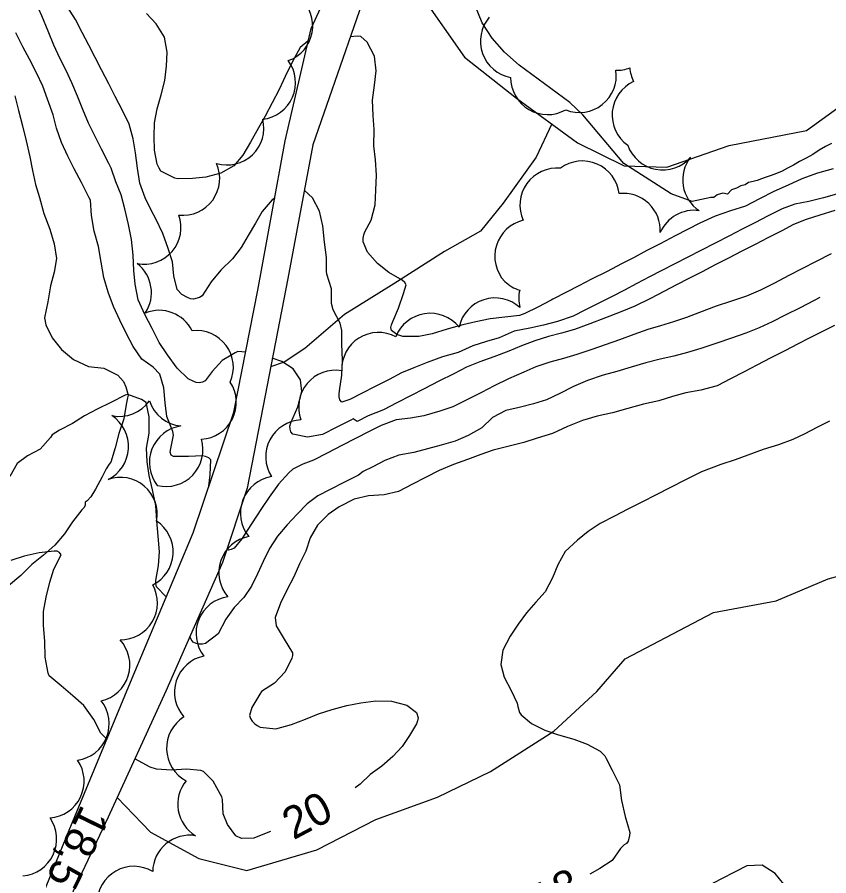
# Model space of a CAD drawing. Extents: x 219136 to 222520, y 5421589 to 5424530.
# Drawn here: x 219468.9 to 219545.1, y 5423239 to 5423319.6 of the extents above; entities that cross this region are included whole.
import ezdxf

# ---------------------------------------------------------------- set-up
doc = ezdxf.new("R2010")
doc.units = 0
for name, color, linetype in [('Level 1', 7, 'Continuous'), ('Level 19', 7, 'Continuous'), ('Level 2', 7, 'Continuous'), ('Level 22', 7, 'Continuous'), ('Level 3', 7, 'Continuous'), ('Level 4', 7, 'Continuous'), ('Level 44', 7, 'Continuous')]:
    doc.layers.add(name, color=color, linetype=linetype)

msp = doc.modelspace()

# ---------------------------------------------------------------- linework, layer by layer
at = {"layer": 'Level 1'}
for points in [[(219482.22, 5423305.38), (219482.04, 5423305.78), (219481.81, 5423307.07), (219481.76, 5423308.33), (219481.79, 5423309.65), (219482.05, 5423310.95), (219482.43, 5423312.27), (219482.76, 5423313.62), (219482.93, 5423314.97), (219482.98, 5423316.29), (219482.75, 5423317.69), (219481.96, 5423318.94), (219481.05, 5423319.9)], [(219496.25, 5423317.35), (219496.18, 5423317.31), (219495.46, 5423316.7), (219494.72, 5423315.35), (219494.05, 5423314), (219493.51, 5423312.76), (219492.86, 5423311.52), (219492.2, 5423310.27), (219491.55, 5423309.18), (219490.82, 5423307.83), (219490.1, 5423306.62), (219489.23, 5423305.61), (219488.01, 5423304.92), (219486.61, 5423304.54), (219485.35, 5423304.42), (219484, 5423304.38), (219483.71, 5423304.44), (219482.4, 5423305.11), (219482.22, 5423305.38)], [(219519.04, 5423293), (219517.78, 5423292.36), (219516.56, 5423291.74), (219516.05, 5423291.57), (219514.68, 5423291.42), (219513.3, 5423291.26), (219511.98, 5423290.97), (219510.73, 5423290.68), (219509.26, 5423290.27), (219507.87, 5423289.84), (219506.6, 5423289.58), (219505.1, 5423289.58), (219504.55, 5423289.78), (219504.05, 5423290.15), (219503.98, 5423290.43), (219504.04, 5423290.68), (219504.18, 5423291.01), (219504.72, 5423292.25), (219505.19, 5423293.63), (219505.44, 5423294.44), (219505.3, 5423294.67), (219505.06, 5423294.88), (219503.8, 5423295.59), (219502.74, 5423296.45), (219501.81, 5423297.5), (219501.39, 5423298.47), (219501.38, 5423298.81), (219501.45, 5423299.14), (219501.55, 5423299.4), (219502.15, 5423300.52), (219502.53, 5423301.96), (219502.58, 5423303.33), (219502.63, 5423304.72), (219502.55, 5423306.18), (219502.38, 5423307.5), (219502.42, 5423309.03), (219502.32, 5423310.34), (219502.27, 5423311.77), (219502.44, 5423313.18), (219502.62, 5423314.52), (219502.44, 5423315.91), (219501.77, 5423317.21), (219501.17, 5423317.74), (219500.83, 5423317.79), (219500.18, 5423317.73)], [(219545.51, 5423305.34), (219544.05, 5423304.92), (219542.56, 5423304.39), (219541.28, 5423303.79), (219539.94, 5423303.2), (219538.59, 5423302.5), (219537.27, 5423301.82), (219535.88, 5423301.37), (219534.44, 5423300.9), (219533, 5423300.22), (219531.84, 5423299.62), (219530.68, 5423299.03), (219529.26, 5423298.3), (219528.01, 5423297.65), (219526.76, 5423296.98), (219525.65, 5423296.41), (219524.28, 5423295.7), (219522.84, 5423294.96), (219521.65, 5423294.35), (219520.49, 5423293.75), (219519.2, 5423293.09), (219519.04, 5423293)], [(219545.63, 5423290.63), (219544.44, 5423290.03), (219543.27, 5423289.43), (219542.16, 5423288.86), (219541.03, 5423288.28)], [(219541.03, 5423288.28), (219539.67, 5423287.58), (219538.35, 5423286.9), (219537.16, 5423286.29), (219535.86, 5423285.62), (219534.61, 5423284.97), (219533.1, 5423284.57), (219531.67, 5423284.3), (219530.44, 5423283.95), (219529.14, 5423283.55), (219527.72, 5423283.24), (219526.25, 5423282.85), (219524.8, 5423282.44), (219523.36, 5423282.1), (219521.97, 5423281.71), (219520.57, 5423281.16), (219519.15, 5423280.5), (219517.72, 5423280.05), (219516.46, 5423279.64), (219514.96, 5423279.27), (219513.6, 5423278.92), (219512.42, 5423278.52), (219511.18, 5423278.06), (219509.87, 5423277.59), (219508.52, 5423277.01), (219507.25, 5423276.35), (219506.03, 5423275.72), (219504.72, 5423275.06), (219503.35, 5423274.73), (219501.89, 5423274.63), (219500.53, 5423274.33), (219499.14, 5423273.61), (219498.09, 5423272.88), (219497.11, 5423271.87), (219496.4, 5423270.7), (219496.01, 5423269.43), (219495.42, 5423268.26), (219494.87, 5423267.03), (219494.23, 5423265.78), (219493.62, 5423264.56), (219493.14, 5423263.22), (219493.22, 5423262.44), (219493.97, 5423261.19), (219494.74, 5423259.9), (219494.76, 5423259.64), (219494.69, 5423259.39), (219494.07, 5423258.13), (219493.06, 5423257.06), (219491.84, 5423256.26), (219491.69, 5423256.03), (219490.93, 5423254.78), (219490.73, 5423254.03), (219490.82, 5423253.74), (219490.97, 5423253.5), (219491.23, 5423253.23), (219491.45, 5423253.07), (219491.72, 5423252.94), (219493.18, 5423252.78), (219494.65, 5423253.19), (219495.97, 5423253.67), (219497.19, 5423254.18), (219498.48, 5423254.59), (219499.85, 5423254.95), (219501.16, 5423255.22), (219502.57, 5423255.39)], [(219477.32, 5423251.79), (219476.77, 5423252.35), (219476.1, 5423253.64), (219475.16, 5423254.96), (219474.12, 5423255.88), (219473.05, 5423256.8), (219471.92, 5423257.76), (219471.81, 5423258), (219471.53, 5423259.49), (219471.5, 5423261), (219471.38, 5423262.47), (219471.37, 5423263.78), (219471.64, 5423265.14), (219471.98, 5423266.55), (219472.36, 5423267.76), (219473.03, 5423269.11), (219472.89, 5423269.32), (219472.65, 5423269.44), (219472.39, 5423269.45), (219470.97, 5423269.29), (219469.55, 5423268.98), (219468.31, 5423268.56)], [(219502.57, 5423255.39), (219504.05, 5423255.36), (219505.49, 5423254.98), (219506.39, 5423254.31), (219506.54, 5423253.8), (219506.5, 5423253.52), (219506.39, 5423253.23), (219505.75, 5423252.15), (219505.04, 5423251.11), (219504.18, 5423250.18), (219503.15, 5423249.27), (219502.06, 5423248.48), (219501.1, 5423247.59), (219500.65, 5423247.24)], [(219492.69, 5423243.14), (219492.6, 5423243.1), (219491.13, 5423242.52), (219489.98, 5423242.48), (219489.44, 5423242.74), (219488.64, 5423243.78), (219488.24, 5423244.78), (219488.18, 5423246.15), (219488.12, 5423246.4), (219488, 5423246.62), (219487.31, 5423247.85), (219486.39, 5423248.77), (219486.14, 5423248.87), (219484.8, 5423249), (219483.38, 5423248.88), (219481.98, 5423248.99), (219481.4, 5423249.17), (219479.95, 5423249.95)]]:
    msp.add_lwpolyline(points, dxfattribs=at)
at = {"layer": 'Level 19'}
for points in [[(219403.44, 5423167.29), (219414.53, 5423176.76), (219425.51, 5423187.5), (219437.4, 5423198.48), (219450.02, 5423209.26), (219457.75, 5423216.29), (219464.61, 5423224.01), (219469.8, 5423233.52), (219473.78, 5423243.27), (219479.54, 5423257.15), (219485.43, 5423271.17), (219489.26, 5423282.49), (219491.49, 5423293.93), (219494.08, 5423307.96), (219496.52, 5423318.51), (219499.75, 5423325.6), (219505.36, 5423332.84), (219512.93, 5423339.94), (219525.25, 5423351.05), (219534.8, 5423360.3), (219542.06, 5423367.68)], [(219544.23, 5423366.17), (219538.48, 5423359.97), (219529.41, 5423351.6), (219519.14, 5423342.41), (219511.46, 5423335.06), (219505.7, 5423327.93), (219501.79, 5423322.39), (219496.66, 5423307.58), (219494.3, 5423295.05), (219492.18, 5423284.06), (219490.51, 5423275.35), (219488.18, 5423268.37), (219482.87, 5423256.31), (219477.44, 5423244.48), (219472.8, 5423234.64), (219467.65, 5423223.74), (219460.73, 5423216.07), (219451.81, 5423206.95), (219443.42, 5423199.42), (219433.4, 5423189.91), (219422.57, 5423179.56), (219413.04, 5423171.51)]]:
    msp.add_lwpolyline(points, dxfattribs=at)
at = {"layer": 'Level 2'}
for points in [[(219477.51, 5423305.84), (219476.83, 5423307.16), (219476.22, 5423308.35), (219475.59, 5423309.62), (219475.08, 5423310.91), (219474.58, 5423312.16), (219474.05, 5423313.4), (219473.5, 5423314.56), (219472.91, 5423315.7), (219472.36, 5423316.92), (219471.81, 5423318.24), (219471.23, 5423319.69), (219470.66, 5423320.95), (219470.06, 5423322.11), (219469.49, 5423323.22), (219468.84, 5423324.49)], [(219481.52, 5423301.4), (219480.91, 5423302.61), (219480.43, 5423303.98), (219480.21, 5423305.39), (219480, 5423306.83), (219479.78, 5423308.15), (219479.43, 5423309.51), (219478.8, 5423310.79), (219478.12, 5423312.11), (219477.5, 5423313.31), (219476.82, 5423314.63), (219476.22, 5423315.79), (219475.63, 5423316.94), (219475.01, 5423318.12), (219474.37, 5423319.34), (219473.59, 5423320.56)], [(219534.02, 5423302.63), (219532.27, 5423302.26), (219530.3, 5423302.99), (219525.87, 5423305.83), (219522.02, 5423310.4), (219520.78, 5423311.55), (219516.04, 5423315.06), (219514.67, 5423316.27), (219513.51, 5423317.59), (219512.55, 5423319.04), (219511.92, 5423320.56)], [(219475.63, 5423302.68), (219474.94, 5423304.03), (219474.27, 5423305.33), (219473.66, 5423306.53), (219473.06, 5423307.81), (219472.61, 5423309.15), (219472.28, 5423310.39), (219471.76, 5423311.87), (219471.3, 5423313.1), (219470.72, 5423314.35), (219470.07, 5423315.62), (219469.45, 5423316.79), (219468.77, 5423318.1)], [(219564.51, 5423309.26), (219563, 5423308.76), (219561.46, 5423308.27), (219559.98, 5423307.79), (219558.64, 5423307.32), (219557.39, 5423306.81), (219556.13, 5423306.23), (219554.88, 5423305.67), (219553.5, 5423305.11), (219552.23, 5423304.65), (219550.83, 5423304.19), (219549.57, 5423303.87), (219548.29, 5423303.6), (219547.05, 5423303.29), (219545.82, 5423302.94), (219544.61, 5423302.6), (219543.24, 5423302.25), (219541.92, 5423302), (219540.72, 5423301.58), (219539.36, 5423300.89), (219538.21, 5423300.3), (219536.97, 5423299.66), (219535.79, 5423299.05)], [(219545.36, 5423307.72), (219544.78, 5423307.42), (219544.21, 5423307.07), (219543.6, 5423306.68), (219542.98, 5423306.34), (219542.35, 5423306.01), (219541.78, 5423305.68), (219541.23, 5423305.38), (219540.71, 5423305.1), (219540.2, 5423304.88), (219539.7, 5423304.7), (219539.22, 5423304.54), (219538.79, 5423304.38), (219538.37, 5423304.23), (219537.99, 5423304.14), (219537.56, 5423304.04), (219537.26, 5423303.81), (219536.84, 5423303.72), (219536.45, 5423303.5), (219535.98, 5423303.35), (219535.59, 5423302.94), (219535.16, 5423303.05), (219534.63, 5423302.89), (219534.32, 5423302.63), (219534.02, 5423302.63)], [(219490.36, 5423288.12), (219489.61, 5423288.18), (219489.37, 5423288.06), (219488.15, 5423287.35), (219487.21, 5423286.32), (219486.55, 5423285.44), (219486.29, 5423285.3), (219485.99, 5423285.24), (219485.72, 5423285.28), (219485.48, 5423285.36), (219484.95, 5423285.63), (219483.93, 5423286.62), (219483.01, 5423287.86), (219482.25, 5423289.03), (219481.58, 5423290.35), (219480.9, 5423291.66), (219480.27, 5423293.03), (219479.97, 5423294.49), (219479.86, 5423295.78), (219479.78, 5423297.21), (219479.64, 5423298.71), (219479.35, 5423300.11), (219479.01, 5423301.56), (219478.66, 5423302.88), (219478.18, 5423304.12), (219477.72, 5423305.4), (219477.51, 5423305.84)], [(219486.91, 5423275.55), (219487.01, 5423276.6), (219487.1, 5423278.03), (219486.91, 5423278.22), (219486.59, 5423278.34), (219486.3, 5423278.38), (219484.98, 5423278.33), (219483.58, 5423278.33), (219483.36, 5423278.46), (219483.27, 5423278.75), (219483.33, 5423279.07), (219483.58, 5423280.33), (219483.51, 5423280.69), (219482.95, 5423282.08), (219482.79, 5423283.37), (219482.66, 5423284.76), (219482.3, 5423286.07), (219481.67, 5423286.71), (219480.6, 5423287.48), (219479.81, 5423288.65), (219479.15, 5423289.91), (219478.53, 5423291.13), (219477.95, 5423292.42), (219477.44, 5423293.76), (219477.05, 5423295.13), (219476.8, 5423296.58), (219476.53, 5423298.04), (219476.13, 5423299.48), (219475.89, 5423300.96), (219475.78, 5423302.38), (219475.67, 5423302.61), (219475.63, 5423302.68)], [(219493.08, 5423302.56), (219492.84, 5423302.42), (219491.92, 5423301.32), (219491.28, 5423300.22), (219490.59, 5423299.07), (219489.92, 5423297.95), (219489.11, 5423296.87), (219488.03, 5423295.82), (219487.12, 5423294.71), (219486.26, 5423293.42), (219486.01, 5423293.26), (219485.46, 5423293.09), (219485.18, 5423293.13), (219484.88, 5423293.25), (219484.35, 5423293.54), (219483.93, 5423294.01), (219483.6, 5423295.28), (219483.49, 5423296.59), (219483.08, 5423297.84), (219482.58, 5423299.26), (219481.91, 5423300.64), (219481.52, 5423301.4)], [(219499.39, 5423288.89), (219499.37, 5423290.17), (219499.22, 5423290.84), (219498.56, 5423292.08), (219498.43, 5423292.69), (219498.4, 5423294.07), (219497.98, 5423295.44), (219497.94, 5423295.73), (219497.95, 5423297.01), (219497.77, 5423298.46), (219497.59, 5423299.97), (219497.29, 5423301.34), (219496.64, 5423302.59), (219495.86, 5423303.32)], [(219545.67, 5423301.42), (219544.27, 5423300.98), (219542.99, 5423300.58), (219541.79, 5423300.09), (219540.68, 5423299.52), (219539.39, 5423298.86), (219538.18, 5423298.23), (219536.94, 5423297.59), (219535.7, 5423296.95), (219534.44, 5423296.31), (219533.2, 5423295.67), (219531.97, 5423295.04), (219530.81, 5423294.44), (219529.69, 5423293.86), (219528.35, 5423293.17), (219526.89, 5423292.45), (219525.51, 5423291.89), (219524.13, 5423291.34), (219522.68, 5423290.77), (219521.22, 5423290.25), (219520.01, 5423289.9), (219518.79, 5423289.59), (219517.52, 5423289.18), (219516.24, 5423288.71), (219515.06, 5423288.23), (219513.65, 5423287.67), (219512.35, 5423287.21), (219511.1, 5423286.7), (219509.89, 5423286.1), (219508.5, 5423285.39), (219507.13, 5423284.68), (219505.9, 5423284.05), (219504.55, 5423283.36), (219503.29, 5423282.72), (219501.86, 5423282.15), (219500.81, 5423281.61)], [(219535.79, 5423299.05), (219534.43, 5423298.35), (219533.09, 5423297.66), (219531.87, 5423297.03), (219530.64, 5423296.4), (219529.43, 5423295.78), (219528.27, 5423295.18), (219527.07, 5423294.56), (219525.92, 5423293.95), (219524.76, 5423293.36), (219523.63, 5423292.77), (219522.26, 5423292.08), (219521.09, 5423291.51), (219519.64, 5423290.99), (219518.32, 5423290.64), (219517.03, 5423290.38), (219515.55, 5423290.08), (219514.16, 5423289.47), (219512.96, 5423289.11), (219511.69, 5423288.71), (219510.32, 5423288.09), (219508.83, 5423287.67), (219507.4, 5423287.14), (219506.13, 5423286.66), (219504.98, 5423286.17), (219503.82, 5423285.57), (219502.52, 5423284.9), (219501.3, 5423284.27), (219500.13, 5423283.67), (219499.37, 5423283.43), (219499.2, 5423283.66), (219499.14, 5423283.94), (219499.12, 5423284.2), (219499.16, 5423284.49), (219499.37, 5423285.95), (219499.46, 5423287.38), (219499.39, 5423288.89)], [(219545.34, 5423297.36), (219543.91, 5423296.62), (219542.57, 5423295.93), (219541.36, 5423295.31), (219539.99, 5423294.6), (219538.69, 5423293.93), (219537.37, 5423293.37), (219535.89, 5423292.89), (219534.52, 5423292.43), (219532.96, 5423291.83), (219531.73, 5423291.37), (219530.53, 5423290.96), (219529.31, 5423290.6), (219528.1, 5423290.25), (219526.8, 5423289.79), (219525.44, 5423289.28), (219524.1, 5423288.8), (219522.86, 5423288.36), (219521.46, 5423287.91), (219520.2, 5423287.54), (219518.9, 5423287.19), (219517.61, 5423286.75), (219516.46, 5423286.26), (219515.03, 5423285.63), (219513.7, 5423284.96), (219512.5, 5423284.34), (219511.13, 5423283.64), (219509.82, 5423282.98), (219508.6, 5423282.59), (219507.09, 5423282.14), (219505.83, 5423281.92), (219504.5, 5423281.78), (219503.07, 5423281.25), (219501.94, 5423280.67), (219500.68, 5423280.02), (219499.38, 5423279.35), (219498.02, 5423278.65), (219496.73, 5423277.99), (219495.72, 5423277.6), (219494.79, 5423277.13)], [(219544.25, 5423293.26), (219543.73, 5423292.97), (219542.41, 5423292.29), (219541.02, 5423291.58), (219539.79, 5423290.96), (219538.56, 5423290.4), (219537.3, 5423289.92), (219535.96, 5423289.45), (219534.59, 5423288.98), (219533.09, 5423288.47), (219531.85, 5423288.1), (219530.57, 5423287.74), (219529.27, 5423287.45), (219527.92, 5423287.11), (219526.54, 5423286.7), (219525.19, 5423286.3), (219523.93, 5423285.95), (219522.44, 5423285.45), (219521.13, 5423284.89), (219519.86, 5423284.23), (219518.6, 5423283.64), (219517.39, 5423283.28), (219516.02, 5423282.94), (219514.79, 5423282.66), (219513.54, 5423281.98), (219512.53, 5423281.03), (219511.23, 5423280.3), (219510.01, 5423279.76), (219508.7, 5423279.4), (219507.42, 5423279.04), (219506.14, 5423278.71), (219504.74, 5423278.45), (219503.42, 5423277.96), (219502.28, 5423277.37), (219501.39, 5423276.91)], [(219500.81, 5423281.61), (219500.44, 5423281.85), (219500.22, 5423281.74), (219498.93, 5423281.07), (219497.58, 5423280.38), (219496.15, 5423280.14), (219494.8, 5423280.42), (219494.6, 5423280.63), (219494.52, 5423280.89), (219494.51, 5423281.17), (219494.59, 5423281.48), (219495.24, 5423282.98), (219495.62, 5423284.44), (219495.52, 5423285.52), (219494.81, 5423286.56), (219493.75, 5423287.23), (219492.85, 5423287.55)], [(219482.9, 5423265.16), (219482, 5423266.1), (219481.92, 5423266.42), (219481.93, 5423266.7), (219482.18, 5423268.11), (219482.26, 5423269.37), (219482.14, 5423270.85), (219482.03, 5423272.3), (219481.91, 5423273.74), (219481.62, 5423275.19), (219481.3, 5423276.55), (219481.11, 5423277.83), (219481.06, 5423279.12), (219481.31, 5423280.52), (219481.3, 5423282.06), (219481.01, 5423283.4), (219480.57, 5423283.68), (219479.3, 5423284.16), (219479.04, 5423284.09), (219477.69, 5423283.4), (219476.43, 5423282.76), (219475.24, 5423282.14), (219474.1, 5423281.42), (219472.87, 5423280.79), (219472.19, 5423280.35), (219472.03, 5423280.12), (219471.05, 5423279.03), (219469.86, 5423278.39), (219468.91, 5423277.67), (219468.21, 5423276.46)], [(219545.17, 5423281.65), (219543.98, 5423281.04), (219542.86, 5423280.46), (219541.72, 5423279.92), (219540.37, 5423279.43), (219538.95, 5423278.98), (219537.51, 5423278.46), (219536.3, 5423278.01), (219534.98, 5423277.59), (219533.16, 5423276.9), (219531.64, 5423276.15), (219530.25, 5423275.43), (219528.83, 5423274.7), (219527.61, 5423274.08), (219526.25, 5423273.38), (219524.97, 5423272.72), (219523.65, 5423272.04), (219522.52, 5423271.29), (219521.51, 5423270.49), (219520.36, 5423269.4), (219519.67, 5423268.16), (219519.17, 5423266.93), (219518.49, 5423265.64), (219517.61, 5423264.66), (219516.72, 5423263.66)], [(219501.39, 5423276.91), (219500.95, 5423276.59), (219499.63, 5423275.91), (219498.3, 5423275.23), (219497.14, 5423274.63), (219496.14, 5423273.88), (219495.2, 5423272.93), (219494.25, 5423271.91), (219493.35, 5423270.84), (219492.59, 5423269.7), (219491.99, 5423268.49), (219491.48, 5423267.32), (219490.91, 5423266.17), (219490.18, 5423265.1), (219489.27, 5423264.16), (219488.51, 5423263.05), (219487.76, 5423261.69), (219486.6, 5423260.79), (219486.29, 5423260.71), (219485.97, 5423260.71), (219485.72, 5423260.77), (219485.43, 5423260.91), (219485.25, 5423261.15), (219485.12, 5423261.43)], [(219494.79, 5423277.13), (219494.4, 5423276.79), (219493.45, 5423275.73), (219492.56, 5423274.52), (219491.83, 5423273.46), (219490.91, 5423272), (219489.99, 5423270.61), (219489.27, 5423269.73), (219489.01, 5423269.6), (219488.76, 5423269.53), (219488.59, 5423269.6)], [(219516.72, 5423263.66), (219515.93, 5423262.6), (219515.2, 5423261.46), (219514.5, 5423260.17), (219514.3, 5423258.81), (219514.63, 5423257.63), (219515.28, 5423256.36), (219515.86, 5423255.18), (219515.92, 5423254.88), (219516.07, 5423254.3), (219516.21, 5423254.09), (219517.2, 5423253.28), (219518.45, 5423252.65), (219519.74, 5423252.2), (219521.16, 5423251.8), (219522.42, 5423251.34), (219523.65, 5423250.69), (219524.07, 5423250.25), (219524.2, 5423250), (219524.78, 5423248.88), (219525.45, 5423247.51), (219525.64, 5423246.04), (219525.98, 5423244.54), (219526.41, 5423243.05), (219526.4, 5423242.75), (219526.27, 5423242.22), (219526.1, 5423242.01), (219525.9, 5423241.89)], [(219525.9, 5423241.89), (219525.54, 5423241.53), (219524.75, 5423240.43), (219523.62, 5423239.66), (219522.67, 5423239.14)], [(219545.51, 5423231.76), (219544.59, 5423233.29), (219543.56, 5423234.78), (219542.63, 5423235.99), (219541.76, 5423237.06), (219540.88, 5423238.19), (219540.06, 5423239.21), (219538.85, 5423239.98), (219537.41, 5423239.91), (219536.25, 5423239.31), (219535.03, 5423238.68), (219533.79, 5423238.04), (219532.63, 5423237.42), (219531.56, 5423236.57), (219530.65, 5423235.56), (219530.51, 5423235.31), (219530.12, 5423233.94), (219529.26, 5423231.97), (219528.62, 5423230.77), (219527.89, 5423229.6), (219526.92, 5423228.52)]]:
    msp.add_lwpolyline(points, dxfattribs=at)
at = {"layer": 'Level 22'}
for points in [[(219504.51, 5423326.25), (219506.85, 5423321.58), (219510.91, 5423315.82), (219515.79, 5423311.97), (219521.5, 5423307.78), (219525.88, 5423305.62), (219529.91, 5423305.48), (219535.76, 5423307.52), (219543.02, 5423308.91), (219547.98, 5423312.51)], [(219519.1, 5423309.54), (219519.1, 5423309.54), (219517.64, 5423306.42), (219514.54, 5423302.12), (219512.41, 5423299.47), (219509.01, 5423297.58), (219504.28, 5423294.52), (219499.64, 5423291.67), (219495.91, 5423288.46), (219493.97, 5423287.18), (219492.7, 5423286.76)], [(219478.29, 5423246.33), (219481.43, 5423243.06), (219485.95, 5423240.61), (219490.46, 5423239.49), (219497.04, 5423241.41), (219502.57, 5423244.26), (219508.38, 5423246.35), (219513.35, 5423248.77), (219519.29, 5423252.54), (219523.34, 5423256.28), (219525.99, 5423259.35), (219534.28, 5423263.69), (219540.15, 5423264.79), (219545.03, 5423266.84), (219549.35, 5423268.05)]]:
    msp.add_lwpolyline(points, dxfattribs=at)
at = {"layer": 'Level 4'}
msp.add_lwpolyline([(219468.67, 5423312.19), (219469.04, 5423310.79), (219469.39, 5423309.36), (219469.76, 5423307.94), (219470.08, 5423306.45), (219470.33, 5423305.16), (219470.64, 5423303.85), (219471.01, 5423302.64), (219471.41, 5423301.15), (219471.96, 5423299.67), (219472.37, 5423298.3), (219472.59, 5423296.91), (219472.37, 5423295.63), (219472.02, 5423294.34), (219471.78, 5423292.85), (219471.47, 5423291.33), (219471.59, 5423290.69), (219472.18, 5423289.47), (219473.08, 5423288.37), (219474.18, 5423287.44), (219475.6, 5423286.79), (219477.05, 5423286.61), (219478.34, 5423285.96), (219478.9, 5423285.36), (219479.12, 5423284.87), (219479.31, 5423284.08), (219479.25, 5423283.83), (219479.14, 5423283.22), (219478.92, 5423281.88), (219478.46, 5423280.48), (219478.09, 5423279.14), (219477.7, 5423277.81), (219477.54, 5423277.61), (219477.25, 5423277.16), (219476.87, 5423276.43), (219476.26, 5423275.25), (219475.83, 5423274.56), (219475.49, 5423274.17), (219475.28, 5423274.03), (219475.29, 5423273.76), (219475.18, 5423273.53), (219474.98, 5423273.33), (219474.11, 5423272.21), (219473.34, 5423271.07), (219472.44, 5423270), (219471.37, 5423269.06), (219470.29, 5423268.18), (219469.25, 5423267.17), (219468.09, 5423266.2)], dxfattribs=at)
at = {"layer": 'Level 44'}
for centre, start, end in [((219493.194, 5423318.743), 289.67041, 49.67041), ((219515.862, 5423317.312), 139.53484, 259.53484), ((219491.575, 5423313.42), 276.49602, 36.49603), ((219525.162, 5423318.035), 269.30974, 291.21899), ((219529.869, 5423315.082), 184.56403, 206.75806), ((219518.696, 5423313.877), 179.52781, 299.52781), ((219521.691, 5423314.079), 248.18025, 8.18025), ((219528.225, 5423310.376), 114.73971, 234.73971), ((219488.601, 5423309.161), 253.65494, 13.65494), ((219529.498, 5423308.683), 199.13558, 319.13558), ((219484.46, 5423304.432), 263.91791, 23.91791), ((219521.975, 5423302.599), 6.6529, 126.6529), ((219534.85, 5423304.287), 142.06695, 236.41179), ((219519.572, 5423301.93), 84.45326, 204.45326), ((219525.818, 5423299.56), 356.41179, 96.65982), ((219480.823, 5423299.844), 259.28063, 19.28063), ((219532.456, 5423297.97), 82.06695, 156.65982), ((219517.205, 5423297.123), 103.1198, 223.1198), ((219478.049, 5423293.708), 326.45762, 52.07299), ((219517.053, 5423297.275), 226.68091, 253.80748), ((219519.458, 5423293.15), 166.6809, 193.80748), ((219513.776, 5423289.75), 47.98788, 167.98788), ((219482.238, 5423288.583), 26.45762, 112.07299), ((219507.681, 5423288.308), 38.62401, 158.62401), ((219485.736, 5423286.685), 336.57202, 96.57202), ((219502.834, 5423286.51), 62.09592, 182.09592), ((219498.796, 5423282.967), 80.41941, 200.41941), ((219486.017, 5423283.41), 273.21927, 33.21927), ((219478.501, 5423285.556), 258.44522, 324.53059), ((219484.608, 5423284.642), 198.44522, 264.53059), ((219475.893, 5423279.275), 296.45956, 56.45956), ((219495.698, 5423278.298), 92.46188, 212.46188), ((219484.779, 5423277.766), 98.32366, 218.32366), ((219482.885, 5423278.983), 256.24487, 16.24487), ((219478.591, 5423272.908), 349.46749, 109.46749), ((219493.329, 5423273.019), 99.19978, 219.19978), ((219480.084, 5423269.386), 296.48109, 56.48109), ((219491.302, 5423267.428), 100.93672, 220.93672), ((219478.606, 5423264.593), 269.25612, 29.25612), ((219489.161, 5423261.727), 97.88954, 217.88954), ((219476.024, 5423258.77), 282.91039, 42.91039), ((219487.139, 5423256.21), 101.87036, 221.87036), ((219474.081, 5423253.245), 278.33438, 38.33438), ((219486.39, 5423250.957), 121.8928, 241.8928), ((219471.726, 5423247.857), 274.46197, 34.46197), ((219487.438, 5423245.706), 140.68011, 238.94859), ((219469.15, 5423242.429), 274.76464, 34.76464), ((219485.09, 5423239.32), 80.68011, 178.94859), ((219479.859, 5423236.404), 59.33133, 179.33133)]:
    msp.add_arc(centre, 3.464, start, end, dxfattribs=at)

# ---------------------------------------------------------------- texts
at = {"layer": 'Level 1'}
msp.add_text('20', height=3, rotation=28.00524, dxfattribs=at).set_placement((219494.84, 5423242.3))
at = {"layer": 'Level 2'}
msp.add_text('18', height=3, rotation=27.24285, dxfattribs=at).set_placement((219518.18, 5423235.14))
at = {"layer": 'Level 3'}
msp.add_text('18,5', height=3, rotation=244.09194, dxfattribs=at).set_placement((219474.98, 5423245.76))

doc.saveas('drawing.dxf')
